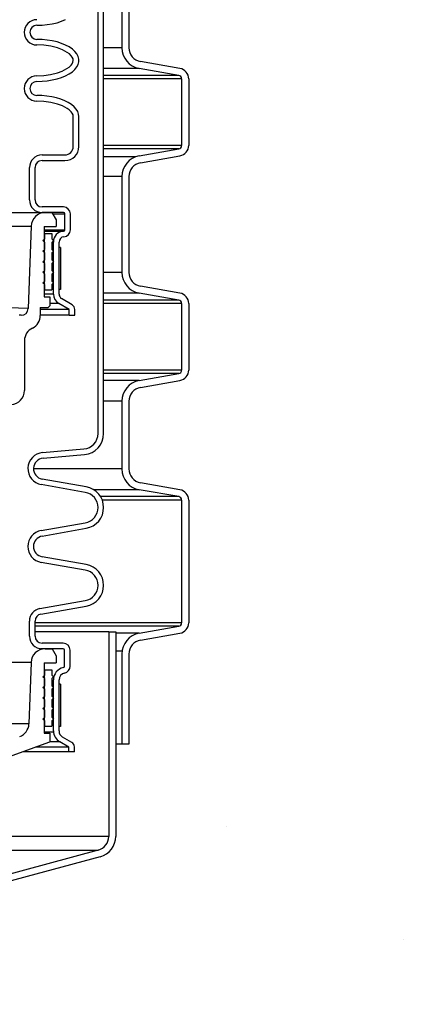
# Model space of a CAD drawing. Extents: x -169 to 6736, y -208 to 3022.
# Tile 354 of 656: x 1798.7 to 1805.62, y 959.76 to 977.27. Entities that reach past the tile are written whole.
import ezdxf

# ---------------------------------------------------------------- set-up
doc = ezdxf.new("R2010")
doc.units = 0
doc.header["$MEASUREMENT"] = 0
doc.header["$PDSIZE"] = 1
doc.layers.get('DEFPOINTS').update_dxf_attribs({"linetype": 'CONTINUOUS'})
for name, color, linetype in [('DIM', 3, 'CONTINUOUS'), ('PEAGRAVEL-HATCH', 3, 'CONTINUOUS'), ('SPILL-BUCKET', 1, 'CONTINUOUS')]:
    doc.layers.add(name, color=color, linetype=linetype)
doc.styles.add('SIMPLEX', font='simplex')
doc.dimstyles.new('DIM64', dxfattribs={"dimscale": 64, "dimtxt": 0.09375, "dimasz": 0.09375, "dimexe": 0.0625, "dimexo": 0.0625, "dimgap": 0.046875, "dimtad": 1, "dimdec": 4, "dimzin": 3, "dimdsep": 46, "dimlunit": 4, "dimtxsty": 'SIMPLEX', "dimcen": 0, "dimclrd": 256, "dimclre": 256, "dimclrt": 256, "dimadec": 0, "dimazin": 0, "dimtfac": 1, "dimtdec": 4, "dimtmove": 0, "dimatfit": 3, "dimfxl": 1, "dimfrac": 2, "dimtolj": 1, "dimtzin": 0, "dimarcsym": 0})

# ---------------------------------------------------------------- blocks, each defined once
blk = doc.blocks.new('*D109')
at = {"layer": 'DEFPOINTS', "color": 0, "transparency": 16777216}
for p in [(1368.586, 978.296), (2031.811, 978.015), (1368.586, 700.523)]:
    blk.add_point(p, dxfattribs=at)
at = {"layer": 'DIM', "lineweight": -2, "transparency": 16777216}
for p, q in [((1368.586, 974.296), (1368.586, 696.523)), ((2031.811, 974.015), (2031.811, 696.523)), ((2025.811, 700.523), (1374.586, 700.523))]:
    blk.add_line(p, q, dxfattribs=at)
at = {"layer": 'DIM', "transparency": 16777216}
for points in [[(1374.586, 701.523), (1374.586, 699.523), (1368.586, 700.523)], [(2025.811, 701.523), (2025.811, 699.523), (2031.811, 700.523)]]:
    blk.add_solid(points, dxfattribs=at)
at = {"layer": 'DIM', "transparency": 16777216, "insert": (1700.199, 708.095), "char_height": 6, "attachment_point": 5, "style": 'SIMPLEX'}
blk.add_mtext('\\A1;55\'-3 1/4" (F.V. TANK SLAB)', dxfattribs=at)

msp = doc.modelspace()

# ---------------------------------------------------------------- hatches: boundary and pattern name
at = {"layer": 'PEAGRAVEL-HATCH'}
h = msp.add_hatch(dxfattribs=at)
h.set_pattern_fill('AR-SAND', color=256, scale=7.5, style=0)
h.set_pattern_definition([(37.5, (-682.223, -8e-12), (-0.47245, 14.45118), [0, -11.4, 0, -12.75, 0, -12.1875]), (7.5, (-682.223, -8e-12), (13.27333, 21.1661), [0, -6.15, 0, -10.275, 0, -3.9375]), (327.5, (-691.448, -8e-12), (23.356064, 0.04244), [0, -3.75, 0, -13.5, 0, -17.625]), (317.5, (-691.448, -8e-12), (22.54595, 6.58257), [0, -1.875, 0, -8.85, 0, -10.125])])
h.paths.add_polyline_path([(1795.76013, 960.79968), (1795.88505, 960.79968), (1795.88505, 961.76127), (1795.96249, 961.9894), (1796.1628, 962.12325), (1800.29974, 963.24221), (1800.40696, 963.55806), (1800.40696, 965.20292), (1800.64117, 965.20292), (1800.64117, 966.80415), (1801.66223, 967.23834), (1801.66223, 978.29596), (1820.55658, 978.29596), (1820.5711, 973.7036), (1827.66092, 973.59894), (1827.66092, 935.26579), (1795.76626, 935.25828)])
h.paths.add_polyline_path([(1795.7665, 934.25828), (1827.66092, 934.26579), (1827.66092, 916.52404), (1827.41092, 916.52404), (1825.16092, 915.52328), (1824.16092, 917.52328), (1819.16092, 917.52328), (1818.16092, 915.52328), (1805.16092, 915.52328), (1804.16092, 917.52328), (1799.16092, 917.52328), (1798.16092, 915.52328), (1795.7665, 916.52328)])

# ---------------------------------------------------------------- linework, layer by layer
at = {"layer": 'SPILL-BUCKET', "color": 1, "linetype": 'Continuous'}
for p, q in [((1800.09217, 969.91046), (1800.09217, 984.10802)), ((1800.1921, 969.91046), (1800.1921, 984.10802)), ((1800.51626, 978.47982), (1800.51626, 976.77633)), ((1800.64117, 978.47982), (1800.64117, 976.77633)), ((1799.36334, 977.22122), (1799.44281, 977.24644)), ((1799.44281, 977.24644), (1799.51533, 977.27644)), ((1799.00227, 977.17487), (1799.0962, 977.17782)), ((1799.0962, 977.17782), (1799.18866, 977.18664)), ((1799.18866, 977.18664), (1799.27817, 977.20118)), ((1799.27817, 977.20118), (1799.36334, 977.22122)), ((1799.0962, 976.92208), (1799.00227, 976.92504)), ((1799.18866, 976.91326), (1799.0962, 976.92208)), ((1799.27817, 976.89872), (1799.18866, 976.91326)), ((1799.36334, 976.87868), (1799.27817, 976.89872)), ((1799.44281, 976.85347), (1799.36334, 976.87868)), ((1799.12763, 976.81968), (1799.00227, 976.82511)), ((1799.25144, 976.8024), (1799.12763, 976.81968)), ((1799.3727, 976.77175), (1799.25144, 976.8024)), ((1799.46067, 976.73876), (1799.3727, 976.77175)), ((1799.51533, 976.82347), (1799.44281, 976.85347)), ((1799.5434, 976.69399), (1799.46067, 976.73876)), ((1799.57976, 976.78917), (1799.51533, 976.82347)), ((1799.63508, 976.75109), (1799.57976, 976.78917)), ((1799.68042, 976.70985), (1799.63508, 976.75109)), ((1799.71507, 976.6661), (1799.68042, 976.70985)), ((1799.58145, 976.66603), (1799.5434, 976.69399)), ((1799.61521, 976.63296), (1799.58145, 976.66603)), ((1799.63411, 976.60707), (1799.61521, 976.63296)), ((1799.64734, 976.57827), (1799.63411, 976.60707)), ((1799.64559, 976.51697), (1799.65178, 976.54751)), ((1799.65178, 976.54751), (1799.64734, 976.57827)), ((1799.73848, 976.62052), (1799.71507, 976.6661)), ((1799.75028, 976.57382), (1799.73848, 976.62052)), ((1799.73848, 976.48008), (1799.75028, 976.52677)), ((1799.75028, 976.52677), (1799.75028, 976.57382)), ((1801.55123, 976.40623), (1800.84762, 976.5303)), ((1799.36827, 976.32745), (1799.45616, 976.3599)), ((1799.45616, 976.3599), (1799.53909, 976.40381)), ((1799.53909, 976.40381), (1799.57741, 976.43128)), ((1799.57741, 976.43128), (1799.61169, 976.46361)), ((1799.61169, 976.46361), (1799.63116, 976.48874)), ((1799.63116, 976.48874), (1799.64559, 976.51697)), ((1799.63508, 976.3495), (1799.68042, 976.39074)), ((1799.68042, 976.39074), (1799.71507, 976.43449)), ((1799.71507, 976.43449), (1799.73848, 976.48008)), ((1801.52954, 976.28321), (1800.82593, 976.40728)), ((1799.00227, 976.27548), (1799.12639, 976.28077)), ((1799.00227, 976.17555), (1799.0962, 976.17851)), ((1799.0962, 976.17851), (1799.18866, 976.18732)), ((1799.12639, 976.28077), (1799.24848, 976.2976)), ((1799.18866, 976.18732), (1799.27817, 976.20187)), ((1799.24848, 976.2976), (1799.36827, 976.32745)), ((1799.27817, 976.20187), (1799.36334, 976.2219)), ((1799.36334, 976.2219), (1799.44281, 976.24712)), ((1799.44281, 976.24712), (1799.51533, 976.27712)), ((1799.51533, 976.27712), (1799.57976, 976.31142)), ((1799.57976, 976.31142), (1799.63508, 976.3495)), ((1801.58115, 976.22171), (1801.58115, 975.03718)), ((1801.70607, 976.22171), (1801.70607, 975.03718)), ((1799.09261, 975.92299), (1799.00227, 975.92572)), ((1799.12689, 975.82048), (1799.00227, 975.82579)), ((1799.18163, 975.91483), (1799.09261, 975.92299)), ((1799.26804, 975.90137), (1799.18163, 975.91483)), ((1799.35057, 975.8828), (1799.26804, 975.90137)), ((1799.42802, 975.85939), (1799.35057, 975.8828)), ((1799.49927, 975.83148), (1799.42802, 975.85939)), ((1799.56327, 975.79948), (1799.49927, 975.83148)), ((1799.24975, 975.80345), (1799.12689, 975.82048)), ((1799.37061, 975.77309), (1799.24975, 975.80345)), ((1799.45863, 975.74035), (1799.37061, 975.77309)), ((1799.54134, 975.69602), (1799.45863, 975.74035)), ((1799.57952, 975.66829), (1799.54134, 975.69602)), ((1799.61908, 975.76386), (1799.56327, 975.79948)), ((1799.61351, 975.6356), (1799.57952, 975.66829)), ((1799.66591, 975.72513), (1799.61908, 975.76386)), ((1799.70305, 975.68386), (1799.66591, 975.72513)), ((1799.72998, 975.64066), (1799.70305, 975.68386)), ((1799.63269, 975.61024), (1799.61351, 975.6356)), ((1799.64652, 975.58189), (1799.63269, 975.61024)), ((1799.65182, 975.55098), (1799.64652, 975.58189)), ((1799.65182, 975.01767), (1799.65182, 975.55098)), ((1799.74629, 975.59615), (1799.72998, 975.64066)), ((1799.75176, 975.55098), (1799.74629, 975.59615)), ((1799.75176, 975.01767), (1799.75176, 975.55098)), ((1800.82593, 974.8516), (1801.52954, 974.97567)), ((1799.09535, 974.86777), (1799.50193, 974.86777)), ((1800.84762, 974.72859), (1801.55123, 974.85265)), ((1798.87051, 974.06757), (1798.87051, 974.64292)), ((1798.97044, 974.06757), (1798.97044, 974.64292)), ((1799.09535, 974.76784), (1799.50193, 974.76784)), ((1800.51626, 974.48255), (1800.51626, 972.77906)), ((1800.64117, 974.48255), (1800.64117, 972.77906)), ((1799.47447, 973.94265), (1799.09535, 973.94265)), ((1799.47447, 973.84272), (1799.09535, 973.84272)), ((1799.49945, 973.53668), (1799.49945, 973.81774)), ((1799.59938, 973.53668), (1799.59938, 973.81774)), ((1799.13433, 973.59289), (1799.13433, 972.34375)), ((1799.29771, 972.3939), (1799.29771, 973.31873)), ((1799.39765, 972.3939), (1799.39765, 973.31873)), ((1801.55123, 972.40896), (1800.84762, 972.53303)), ((1799.13433, 972.34375), (1799.23588, 972.34375)), ((1799.23588, 972.34375), (1799.23588, 972.18544)), ((1801.52954, 972.28595), (1800.82593, 972.41001)), ((1799.06412, 972.15637), (1799.20681, 972.15637)), ((1799.06412, 972.15637), (1799.06412, 972.01322)), ((1799.23588, 972.18544), (1799.20681, 972.15637)), ((1799.57752, 972.11704), (1799.39214, 972.22762)), ((1799.63176, 972.20104), (1799.44334, 972.31344)), ((1801.58115, 972.22444), (1801.58115, 971.03991)), ((1801.70607, 972.22444), (1801.70607, 971.03991)), ((1799.57752, 972.02027), (1799.57752, 972.11704)), ((1799.57752, 972.02027), (1799.67745, 972.02027)), ((1799.67745, 972.02027), (1799.67745, 972.12058)), ((1798.78307, 971.56392), (1798.78307, 970.67588)), ((1800.82593, 970.85433), (1801.52954, 970.9784)), ((1800.84762, 970.73132), (1801.55123, 970.85539)), ((1800.51626, 970.48529), (1800.51626, 969.28145)), ((1800.64117, 970.48529), (1800.64117, 969.28145)), ((1799.10529, 969.5723), (1799.84131, 969.63669)), ((1799.114, 969.47275), (1799.85002, 969.53714)), ((1799.86508, 968.8648), (1799.08044, 969.00315)), ((1799.88243, 968.96321), (1799.09779, 969.10156)), ((1801.55123, 968.91135), (1800.84762, 969.03542)), ((1801.52954, 968.78834), (1800.82593, 968.9124)), ((1801.58115, 968.72683), (1801.58115, 966.54298)), ((1801.70607, 968.72683), (1801.70607, 966.54298)), ((1799.08044, 968.18517), (1799.86508, 968.32352)), ((1799.09779, 968.08676), (1799.88243, 968.22511)), ((1799.86508, 967.48094), (1799.08044, 967.61929)), ((1799.88243, 967.57935), (1799.09779, 967.7177)), ((1799.05631, 966.79705), (1799.86508, 966.93966)), ((1799.07366, 966.69864), (1799.88243, 966.84125)), ((1798.87051, 966.3057), (1798.87051, 966.57563)), ((1798.97044, 966.3057), (1798.97044, 966.57563)), ((1800.82593, 966.35741), (1801.52954, 966.48147)), ((1800.84762, 966.23439), (1801.55123, 966.35846)), ((1799.08917, 966.08085), (1799.07066, 966.08085)), ((1799.09535, 966.08085), (1799.08917, 966.08085)), ((1799.4701, 966.18078), (1799.09535, 966.18078)), ((1799.4701, 966.08085), (1799.09535, 966.08085)), ((1799.14924, 966.08085), (1799.27306, 966.08085)), ((1799.27306, 966.08085), (1799.34518, 965.95594)), ((1799.49508, 965.77202), (1799.49508, 966.05587)), ((1799.59501, 965.77202), (1799.59501, 966.05587)), ((1798.89956, 965.83974), (1798.86129, 964.74383)), ((1799.34518, 965.95594), (1799.34518, 965.83102)), ((1800.51626, 965.98836), (1800.51626, 964.38713)), ((1800.64117, 965.98836), (1800.64117, 964.38713)), ((1799.13433, 965.83102), (1799.34518, 965.83102)), ((1799.13433, 965.83102), (1799.13433, 964.58187)), ((1799.29771, 964.61935), (1799.29771, 965.52777)), ((1799.39765, 964.61935), (1799.39765, 965.52777)), ((1799.13433, 964.58187), (1799.23588, 964.58187)), ((1799.23588, 964.58187), (1799.23588, 964.42366)), ((1799.62637, 964.41518), (1799.4601, 964.51117)), ((1799.22889, 964.42062), (1798.49143, 964.15221)), ((1799.57315, 964.33051), (1799.41014, 964.42463)), ((1799.57315, 964.2466), (1799.57315, 964.33051)), ((1799.67308, 964.2466), (1799.67308, 964.33426)), ((1800.64117, 964.38713), (1800.51626, 964.38713)), ((1799.67308, 964.2466), (1799.57315, 964.2466))]:
    msp.add_line(p, q, dxfattribs=at)
at = {"layer": 'SPILL-BUCKET', "color": 7}
for p, q in [((1800.51626, 976.77633), (1800.1921, 976.77633)), ((1800.82593, 976.40728), (1800.1921, 976.40728)), ((1801.52954, 976.28322), (1800.1921, 976.28322)), ((1801.58115, 976.22171), (1800.1921, 976.22171)), ((1801.58115, 975.03718), (1800.1921, 975.03718)), ((1801.52954, 974.97567), (1800.1921, 974.97567)), ((1800.7595, 974.83347), (1800.1921, 974.83347)), ((1800.51626, 974.48255), (1800.1921, 974.48255)), ((1800.51626, 972.77906), (1800.1921, 972.77906)), ((1799.29771, 972.3939), (1799.13433, 972.3939)), ((1800.82593, 972.41001), (1800.1921, 972.41001)), ((1799.39214, 972.22762), (1799.23588, 972.22762)), ((1801.52954, 972.28595), (1800.1921, 972.28595)), ((1801.58115, 972.22444), (1800.1921, 972.22444)), ((1799.57752, 972.11704), (1799.06412, 972.11704)), ((1799.57752, 972.02027), (1799.06412, 972.02027)), ((1801.58115, 971.03991), (1800.1921, 971.03991)), ((1801.52954, 970.9784), (1800.1921, 970.9784)), ((1800.82593, 970.85433), (1800.1921, 970.85433)), ((1800.51626, 970.48529), (1800.1921, 970.48529)), ((1800.51626, 969.28145), (1798.94301, 969.28145)), ((1800.82593, 968.9124), (1800.01524, 968.9124)), ((1801.52954, 968.78834), (1800.13787, 968.78834)), ((1801.58115, 968.72683), (1800.16783, 968.72683)), ((1801.58115, 966.54298), (1798.97044, 966.54298)), ((1801.52954, 966.48147), (1798.97044, 966.48147)), ((1800.28204, 966.38576), (1798.97044, 966.38576)), ((1800.82593, 966.35741), (1800.40696, 966.35741)), ((1800.51997, 966.04099), (1800.40696, 966.04099)), ((1798.89956, 965.83974), (1796.36685, 965.83974)), ((1798.86129, 964.74383), (1796.40512, 964.74383)), ((1799.29892, 964.59608), (1799.13433, 964.59608)), ((1799.57315, 964.33051), (1798.98131, 964.33051)), ((1799.41014, 964.42463), (1799.23588, 964.42463)), ((1800.51626, 964.38713), (1800.40696, 964.38713)), ((1799.57315, 964.2466), (1798.75076, 964.2466)), ((1800.28204, 962.74227), (1795.7596, 962.74227)), ((1795.75965, 962.50095), (1800.09687, 962.50095))]:
    msp.add_line(p, q, dxfattribs=at)
at = {"layer": 'SPILL-BUCKET', "color": 7, "linetype": 'Continuous'}
for p, q in [((1798.33399, 973.84272), (1799.15071, 973.84272)), ((1798.33268, 973.60161), (1798.90103, 973.60161)), ((1799.11159, 973.34306), (1799.14282, 973.37429)), ((1799.14069, 973.46798), (1799.13431, 973.46798)), ((1799.14069, 973.37429), (1799.13431, 973.37429)), ((1799.14282, 973.46798), (1799.14069, 973.46798)), ((1799.14282, 973.37429), (1799.14069, 973.37429)), ((1799.14282, 973.46798), (1799.26773, 973.46798)), ((1799.14282, 973.37429), (1799.14282, 973.46798)), ((1799.26773, 973.46798), (1799.26773, 973.37429)), ((1799.26773, 973.37429), (1799.29896, 973.34306)), ((1799.14282, 973.31183), (1799.11159, 973.34306)), ((1799.14069, 973.31183), (1799.13431, 973.31183)), ((1799.14282, 973.31183), (1799.14069, 973.31183)), ((1799.14282, 973.18692), (1799.14282, 973.31183)), ((1799.29896, 973.34306), (1799.26773, 973.31183)), ((1799.26773, 973.31183), (1799.26773, 973.18692)), ((1799.42263, 973.22258), (1799.39765, 973.22258)), ((1799.39765, 972.47309), (1799.39765, 973.22258)), ((1799.42263, 973.22258), (1799.42263, 972.47309)), ((1799.11159, 973.15569), (1799.14282, 973.18692)), ((1799.14282, 973.12446), (1799.11159, 973.15569)), ((1799.14069, 973.18692), (1799.13431, 973.18692)), ((1799.14069, 973.12446), (1799.13431, 973.12446)), ((1799.14282, 973.18692), (1799.14069, 973.18692)), ((1799.14282, 973.12446), (1799.14069, 973.12446)), ((1799.14282, 972.99955), (1799.14282, 973.12446)), ((1799.26773, 973.18692), (1799.29896, 973.15569)), ((1799.29896, 973.15569), (1799.26773, 973.12446)), ((1799.26773, 973.12446), (1799.26773, 972.99955)), ((1799.11159, 972.96832), (1799.14282, 972.99955)), ((1799.14282, 972.93709), (1799.11159, 972.96832)), ((1799.14069, 972.99955), (1799.13431, 972.99955)), ((1799.14069, 972.93709), (1799.13431, 972.93709)), ((1799.14282, 972.99955), (1799.14069, 972.99955)), ((1799.14282, 972.93709), (1799.14069, 972.93709)), ((1799.14282, 972.81217), (1799.14282, 972.93709)), ((1799.26773, 972.99955), (1799.29896, 972.96832)), ((1799.29896, 972.96832), (1799.26773, 972.93709)), ((1799.26773, 972.93709), (1799.26773, 972.81217)), ((1799.11159, 972.78095), (1799.14282, 972.81217)), ((1799.14282, 972.74972), (1799.11159, 972.78095)), ((1799.14069, 972.81217), (1799.13431, 972.81217)), ((1799.14069, 972.74972), (1799.13431, 972.74972)), ((1799.14282, 972.81217), (1799.14069, 972.81217)), ((1799.14282, 972.74972), (1799.14069, 972.74972)), ((1799.14282, 972.6248), (1799.14282, 972.74972)), ((1799.26773, 972.81217), (1799.29896, 972.78095)), ((1799.29896, 972.78095), (1799.26773, 972.74972)), ((1799.26773, 972.74972), (1799.26773, 972.6248)), ((1799.2935, 972.78641), (1799.29581, 972.77779)), ((1799.11159, 972.59357), (1799.14282, 972.6248)), ((1799.14282, 972.56235), (1799.11159, 972.59357)), ((1799.14069, 972.6248), (1799.13431, 972.6248)), ((1799.14069, 972.56235), (1799.13431, 972.56235)), ((1799.14282, 972.6248), (1799.14069, 972.6248)), ((1799.14282, 972.56235), (1799.14069, 972.56235)), ((1799.14282, 972.46866), (1799.14282, 972.56235)), ((1799.26773, 972.6248), (1799.29896, 972.59357)), ((1799.29896, 972.59357), (1799.26773, 972.56235)), ((1799.26773, 972.56235), (1799.26773, 972.46866)), ((1799.14069, 972.46866), (1799.13431, 972.46866)), ((1799.14282, 972.46866), (1799.14069, 972.46866)), ((1799.14282, 972.46866), (1799.26773, 972.46866)), ((1799.42263, 972.47309), (1799.39765, 972.47309)), ((1799.14069, 965.70611), (1799.13431, 965.70611)), ((1799.14282, 965.70611), (1799.14069, 965.70611)), ((1799.14282, 965.61242), (1799.14282, 965.70611)), ((1799.14282, 965.70611), (1799.26773, 965.70611)), ((1799.26773, 965.70611), (1799.26773, 965.61242)), ((1799.11159, 965.58119), (1799.14282, 965.61242)), ((1799.14282, 965.54996), (1799.11159, 965.58119)), ((1799.14069, 965.61242), (1799.13431, 965.61242)), ((1799.14069, 965.54996), (1799.13431, 965.54996)), ((1799.14282, 965.61242), (1799.14069, 965.61242)), ((1799.14282, 965.54996), (1799.14069, 965.54996)), ((1799.14282, 965.42505), (1799.14282, 965.54996)), ((1799.26773, 965.61242), (1799.29896, 965.58119)), ((1799.29896, 965.58119), (1799.26773, 965.54996)), ((1799.26773, 965.54996), (1799.26773, 965.42505)), ((1799.11159, 965.39382), (1799.14282, 965.42505)), ((1799.14282, 965.36259), (1799.11159, 965.39382)), ((1799.14069, 965.42505), (1799.13431, 965.42505)), ((1799.14069, 965.36259), (1799.13431, 965.36259)), ((1799.14282, 965.42505), (1799.14069, 965.42505)), ((1799.14282, 965.36259), (1799.14069, 965.36259)), ((1799.14282, 965.23768), (1799.14282, 965.36259)), ((1799.26773, 965.42505), (1799.29896, 965.39382)), ((1799.29896, 965.39382), (1799.26773, 965.36259)), ((1799.26773, 965.36259), (1799.26773, 965.23768)), ((1799.42263, 965.4489), (1799.39765, 965.4489)), ((1799.39765, 964.69941), (1799.39765, 965.4489)), ((1799.42263, 965.4489), (1799.42263, 964.69941)), ((1799.11159, 965.20645), (1799.14282, 965.23768)), ((1799.14282, 965.17522), (1799.11159, 965.20645)), ((1799.14069, 965.23768), (1799.13431, 965.23768)), ((1799.14069, 965.17522), (1799.13431, 965.17522)), ((1799.14282, 965.23768), (1799.14069, 965.23768)), ((1799.14282, 965.17522), (1799.14069, 965.17522)), ((1799.14282, 965.0503), (1799.14282, 965.17522)), ((1799.26773, 965.23768), (1799.29896, 965.20645)), ((1799.29896, 965.20645), (1799.26773, 965.17522)), ((1799.26773, 965.17522), (1799.26773, 965.0503)), ((1799.11159, 965.01908), (1799.14282, 965.0503)), ((1799.14282, 964.98785), (1799.11159, 965.01908)), ((1799.11606, 965.02354), (1799.11417, 965.0165)), ((1799.14069, 965.0503), (1799.13431, 965.0503)), ((1799.14069, 964.98785), (1799.13431, 964.98785)), ((1799.14282, 965.0503), (1799.14069, 965.0503)), ((1799.14282, 964.98785), (1799.14069, 964.98785)), ((1799.14282, 964.86293), (1799.14282, 964.98785)), ((1799.26773, 965.0503), (1799.29896, 965.01908)), ((1799.29896, 965.01908), (1799.26773, 964.98785)), ((1799.26773, 964.98785), (1799.26773, 964.86293)), ((1799.11159, 964.8317), (1799.14282, 964.86293)), ((1799.14282, 964.80048), (1799.11159, 964.8317)), ((1799.14069, 964.86293), (1799.13431, 964.86293)), ((1799.14069, 964.80048), (1799.13431, 964.80048)), ((1799.14282, 964.86293), (1799.14069, 964.86293)), ((1799.14282, 964.80048), (1799.14069, 964.80048)), ((1799.14282, 964.70679), (1799.14282, 964.80048)), ((1799.26773, 964.86293), (1799.29896, 964.8317)), ((1799.29896, 964.8317), (1799.26773, 964.80048)), ((1799.26773, 964.80048), (1799.26773, 964.70679)), ((1799.14069, 964.70679), (1799.13431, 964.70679)), ((1799.14282, 964.70679), (1799.14069, 964.70679)), ((1799.14282, 964.70679), (1799.26773, 964.70679)), ((1799.42263, 964.69941), (1799.39765, 964.69941))]:
    msp.add_line(p, q, dxfattribs=at)
at = {"layer": 'SPILL-BUCKET', "linetype": 'Continuous'}
for p, q in [((1799.15071, 973.84272), (1799.27023, 973.84272)), ((1799.27023, 973.84272), (1799.34518, 973.7129)), ((1799.28479, 973.81774), (1799.35011, 973.81774)), ((1799.35011, 973.81774), (1799.40373, 973.81774)), ((1799.40373, 973.81774), (1799.44555, 973.81774)), ((1799.44555, 973.81774), (1799.47547, 973.81774)), ((1799.47547, 973.81774), (1799.49345, 973.81774)), ((1799.49345, 973.81774), (1799.49945, 973.81774)), ((1798.90104, 973.60161), (1798.84988, 972.13682)), ((1799.13433, 973.59289), (1799.34518, 973.59289)), ((1799.34518, 973.7129), (1799.34518, 973.59289)), ((1799.13441, 973.51177), (1799.22451, 973.51177)), ((1799.13447, 973.53668), (1799.23058, 973.53668)), ((1799.22451, 973.51177), (1799.3011, 973.51177)), ((1799.23058, 973.53668), (1799.31231, 973.53668)), ((1799.3011, 973.51177), (1799.36401, 973.51177)), ((1799.31231, 973.53668), (1799.37946, 973.53668)), ((1799.36401, 973.51177), (1799.41309, 973.51177)), ((1799.37946, 973.53668), (1799.43186, 973.53668)), ((1799.41309, 973.51177), (1799.44823, 973.51177)), ((1799.43186, 973.53668), (1799.46938, 973.53668)), ((1799.44823, 973.51177), (1799.46935, 973.51177)), ((1799.46935, 973.51177), (1799.4764, 973.51177)), ((1799.46938, 973.53668), (1799.49193, 973.53668)), ((1799.49193, 973.53668), (1799.49945, 973.53668)), ((1798.84988, 972.13682), (1798.33422, 972.15441)), ((1798.72068, 972.01634), (1798.68756, 972.01749)), ((1800.28204, 966.38576), (1800.28204, 962.74227)), ((1800.28204, 966.38576), (1800.40696, 966.38576)), ((1800.40696, 966.38576), (1800.40696, 962.74227)), ((1800.09687, 962.50095), (1796.13047, 961.42812)), ((1800.1292, 962.38029), (1796.1628, 961.30745))]:
    msp.add_line(p, q, dxfattribs=at)
at = {"layer": 'SPILL-BUCKET', "color": 1, "linetype": 'Continuous'}
for centre, radius, start, end in [((1799.00227, 977.04995), 0.22485, 90, 270), ((1799.00227, 977.04995), 0.12491, 90, 270), ((1800.891, 976.77633), 0.37474, 180, 260), ((1800.891, 976.77633), 0.24983, 180, 260.000001), ((1801.5187, 976.22171), 0.18737, 0, 80), ((1799.00227, 976.05064), 0.22485, 90, 270), ((1799.00227, 976.05064), 0.12491, 90, 270), ((1801.5187, 976.22171), 0.06246, 0, 80.000001), ((1799.50193, 975.01767), 0.24983, 270, 0), ((1799.50193, 975.01767), 0.1499, 270, 0), ((1801.5187, 975.03718), 0.06246, 279.999999, 0), ((1801.5187, 975.03718), 0.18737, 280, 0), ((1799.09535, 974.64292), 0.22485, 90, 180), ((1800.891, 974.48255), 0.37474, 100, 180), ((1799.09535, 974.64292), 0.12491, 90, 180), ((1800.891, 974.48255), 0.24983, 99.999999, 180), ((1799.09535, 974.06757), 0.22485, 180, 270), ((1799.09535, 974.06757), 0.12491, 180, 270), ((1799.47447, 973.81774), 0.12491, 0, 90), ((1799.47447, 973.81774), 0.02498, 0, 90), ((1799.49133, 973.31873), 0.19362, 94.424356, 180), ((1799.49133, 973.31873), 0.09369, 94.424356, 180), ((1799.47447, 973.53668), 0.02498, 274.424356, 0), ((1799.47447, 973.53668), 0.12491, 274.424356, 0), ((1800.891, 972.77906), 0.37474, 180, 260), ((1800.891, 972.77906), 0.24983, 180, 260.000001), ((1799.49133, 972.3939), 0.19362, 180, 239.183871), ((1799.49133, 972.3939), 0.09369, 180, 239.183869), ((1801.5187, 972.22444), 0.18737, 0, 80), ((1799.58377, 972.12058), 0.09369, 0, 59.183869), ((1801.5187, 972.22444), 0.06246, 0, 80.000001), ((1798.81429, 972.01322), 0.24983, 295.94448, 0), ((1799.03289, 971.56392), 0.24983, 115.94448, 180), ((1801.5187, 971.03991), 0.06246, 279.999999, 0), ((1801.5187, 971.03991), 0.18737, 280, 0), ((1800.891, 970.48529), 0.37474, 100, 180), ((1798.53324, 970.67588), 0.24983, 273, 0), ((1800.891, 970.48529), 0.24983, 99.999999, 180), ((1799.81736, 969.91046), 0.27481, 275, 0), ((1799.81736, 969.91046), 0.37474, 275, 0), ((1799.13033, 969.28609), 0.2873, 95, 260), ((1799.13033, 969.28609), 0.18737, 95, 260), ((1800.891, 969.28145), 0.37474, 180, 260), ((1800.891, 969.28145), 0.24983, 180, 260.000001), ((1799.81736, 968.59416), 0.27481, 280, 80), ((1799.81736, 968.59416), 0.37474, 280, 80), ((1801.5187, 968.72683), 0.18737, 0, 80), ((1801.5187, 968.72683), 0.06246, 0, 80.000001), ((1799.13033, 967.90223), 0.2873, 100, 260), ((1799.13033, 967.90223), 0.18737, 100, 260), ((1799.81736, 967.2103), 0.27481, 280, 80), ((1799.81736, 967.2103), 0.37474, 280, 80), ((1799.09535, 966.57563), 0.22485, 100, 180), ((1799.09535, 966.57563), 0.12491, 99.999999, 180), ((1801.5187, 966.54298), 0.06246, 279.999999, 0), ((1801.5187, 966.54298), 0.18737, 280, 0), ((1799.09535, 966.3057), 0.22485, 180, 270), ((1799.09535, 966.3057), 0.12491, 180, 270), ((1800.891, 965.98836), 0.37474, 100, 180), ((1800.891, 965.98836), 0.24983, 99.999999, 180), ((1799.14924, 965.83102), 0.24983, 90, 178), ((1799.4701, 966.05587), 0.12491, 0, 90), ((1799.4701, 966.05587), 0.02498, 0, 90), ((1799.52256, 965.52777), 0.22485, 102.122352, 180), ((1799.4701, 965.77202), 0.02498, 282.122353, 0), ((1799.4701, 965.77202), 0.12491, 282.122352, 0), ((1799.52256, 965.52777), 0.12491, 102.122352, 180), ((1798.61161, 964.75255), 0.24983, 290.000001, 358), ((1799.52256, 964.61935), 0.22485, 180, 240), ((1799.52256, 964.61935), 0.12491, 180, 240), ((1799.57965, 964.33426), 0.09344, 0, 60.000001)]:
    msp.add_arc(centre, radius, start, end, dxfattribs=at)
at = {"layer": 'SPILL-BUCKET', "linetype": 'Continuous'}
for centre, radius, start, end in [((1799.15071, 973.59289), 0.24983, 90, 178), ((1798.72504, 972.14117), 0.12491, 268, 358), ((1800.03221, 962.74227), 0.24983, 285, 0), ((1800.03221, 962.74227), 0.37474, 284.999999, 0)]:
    msp.add_arc(centre, radius, start, end, dxfattribs=at)

# ---------------------------------------------------------------- dimensions: what is measured, and where the dimension line sits
at = {"layer": 'DIM'}
dim = msp.add_linear_dim(base=(1368.58612, 700.52328), p1=(2031.81144, 978.01471), p2=(1368.58612, 978.29596), angle=180, text='<> (F.V. TANK SLAB)', dimstyle='DIM64', dxfattribs=at)
dim.commit()
dim.dimension.update_dxf_attribs({"geometry": '*D109', "text_midpoint": (1700.19878, 708.09471)})

doc.saveas('drawing.dxf')
